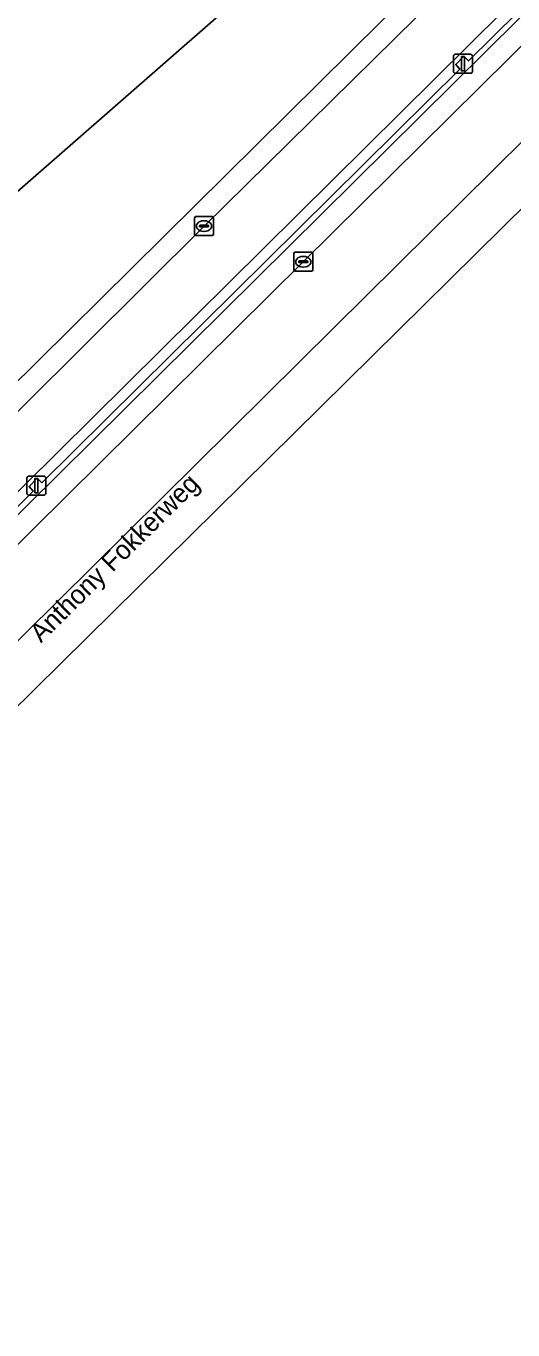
# Model space of a CAD drawing. Extents: x 157320 to 158835, y 386650 to 388491.
# Drawn here: x 158165.7 to 158191.3, y 386650.4 to 386718.9 of the extents above; entities that cross this region are included whole.
import ezdxf

# ---------------------------------------------------------------- set-up
doc = ezdxf.new("R2010")
doc.units = 0
for name, color, linetype in [('IMGEO_Berm_open', 7, 'Continuous'), ('IMGEO_Fietspad_gesloten', 7, 'Continuous'), ('IMGEO_Groenvoorziening', 7, 'Continuous'), ('IMGEO_Kolk', 7, 'Continuous'), ('IMGEO_Lichtmast', 7, 'Continuous'), ('IMGEO_Muur', 7, 'Continuous'), ('IMGEO_Openbare_ruimte_label', 7, 'Continuous'), ('IMGEO_Rijbaan_regionaal_gesloten', 7, 'Continuous'), ('IMGEO_Voetpad_open', 7, 'Continuous')]:
    doc.layers.add(name, color=color, linetype=linetype)

msp = doc.modelspace()

# ---------------------------------------------------------------- linework, layer by layer
at = {"layer": 'IMGEO_Berm_open'}
msp.add_lwpolyline([(158248.295, 386773.884), (158247.065, 386775.473), (158239.319, 386767.787), (158239.292, 386767.76), (158239.715, 386767.353), (158239.93, 386767.157), (158230.713, 386758.04), (158222.586, 386750), (158151.906, 386680.081), (158152.593, 386679.247), (158162.477, 386688.992), (158180.244, 386706.55), (158197.287, 386723.414), (158214.351, 386740.265), (158224.159, 386750), (158231.417, 386757.203), (158232.079, 386757.861)], close=True, dxfattribs=at)
for points in [[(158221.341, 386750), (158147.552, 386676.997)], [(158147.899, 386676.576), (158166.051, 386694.498), (158165.831, 386694.748), (158166.252, 386695.177), (158166.505, 386694.938), (158188.48, 386716.669), (158188.255, 386716.916), (158188.683, 386717.348), (158188.935, 386717.101), (158210.909, 386738.797)]]:
    msp.add_lwpolyline(points, dxfattribs=at)
at = {"layer": 'IMGEO_Fietspad_gesloten'}
for points in [[(158147.552, 386676.997), (158221.341, 386750)], [(158192.844, 386725.961), (158175.027, 386708.422), (158159.233, 386692.731)]]:
    msp.add_lwpolyline(points, dxfattribs=at)
at = {"layer": 'IMGEO_Groenvoorziening'}
msp.add_lwpolyline([(158143.788, 386712.419), (158110.927, 386750), (158100.208, 386762.259), (158088.168, 386773.331), (158079.658, 386780.854), (158080.097, 386780.325), (158087.167, 386772.183), (158106.154, 386750), (158142.777, 386707.541), (158156.079, 386702.735), (158156.923, 386701.791), (158157.948, 386703.907), (158210.728, 386750), (158225.895, 386763.769), (158231.903, 386769.223), (158238.792, 386774.559), (158235.862, 386778.219), (158234.951, 386779.484), (158180.072, 386842.575), (158181.714, 386843.44), (158178.328, 386847.485), (158175.433, 386850.883), (158297.408, 386910.666)], dxfattribs=at)
msp.add_lwpolyline([(158161.253, 386697.455), (158164.096, 386700.402), (158164.686, 386699.745), (158215.506, 386750), (158227.5, 386761.861), (158245.735, 386779.893), (158243.341, 386778.007), (158239.142, 386774.83), (158238.792, 386774.559), (158231.903, 386769.223), (158225.895, 386763.769), (158210.728, 386750), (158157.948, 386703.907), (158156.923, 386701.791)], close=True, dxfattribs=at)
at = {"layer": 'IMGEO_Kolk'}
for p, q in [((158174.599, 386708.923), (158175.451, 386708.923)), ((158174.524, 386707.997), (158174.524, 386708.849)), ((158174.783, 386708.417), (158174.783, 386708.429)), ((158175.221, 386708.38), (158174.823, 386708.38)), ((158174.826, 386708.466), (158175.224, 386708.466)), ((158175.012, 386708.703), (158175.037, 386708.703)), ((158175.267, 386708.429), (158175.267, 386708.417)), ((158175.525, 386708.849), (158175.525, 386707.997)), ((158175.451, 386707.923), (158174.599, 386707.923)), ((158175.035, 386708.143), (158175.01, 386708.143)), ((158179.743, 386706.125), (158179.743, 386706.977)), ((158179.818, 386707.051), (158180.67, 386707.051)), ((158180.744, 386706.977), (158180.744, 386706.125)), ((158180.002, 386706.545), (158180.002, 386706.557)), ((158180.44, 386706.508), (158180.042, 386706.508)), ((158180.045, 386706.594), (158180.443, 386706.594)), ((158180.254, 386706.271), (158180.229, 386706.271)), ((158180.231, 386706.831), (158180.256, 386706.831)), ((158180.486, 386706.557), (158180.486, 386706.545)), ((158180.67, 386706.051), (158179.818, 386706.051))]:
    msp.add_line(p, q, dxfattribs=at)
for points in [[(158174.599, 386708.923), (158175.451, 386708.923)], [(158174.524, 386707.997), (158174.524, 386708.849)], [(158175.525, 386708.849), (158175.525, 386707.997)], [(158175.451, 386707.923), (158174.599, 386707.923)], [(158179.743, 386706.125), (158179.743, 386706.977)], [(158179.818, 386707.051), (158180.67, 386707.051)], [(158180.744, 386706.977), (158180.744, 386706.125)], [(158180.67, 386706.051), (158179.818, 386706.051)]]:
    msp.add_lwpolyline(points, dxfattribs=at)
for centre, radius, start, end in [((158174.601, 386708.847), 0.0765, 91.55205, 178.44795), ((158174.601, 386708.847), 0.0765, 91.55205, 178.44795), ((158175.449, 386708.847), 0.0765, 1.55205, 88.44795), ((158175.449, 386708.847), 0.0765, 1.55205, 88.44795), ((158174.823, 386708.426), 0.0403, 85.87752, 175.75265), ((158174.82, 386708.416), 0.0366, 178.93798, 274.71019), ((158175.224, 386708.423), 0.043, 264.86636, 352.45326), ((158175.228, 386708.428), 0.0386, 1.73085, 96.63898), ((158174.601, 386707.999), 0.0765, 181.55205, 268.44795), ((158174.601, 386707.999), 0.0765, 181.55205, 268.44795), ((158175.449, 386707.999), 0.0765, 271.55205, 358.44795), ((158175.449, 386707.999), 0.0765, 271.55205, 358.44795), ((158179.82, 386706.975), 0.0765, 91.55205, 178.44795), ((158179.82, 386706.975), 0.0765, 91.55205, 178.44795), ((158180.668, 386706.975), 0.0765, 1.55205, 88.44795), ((158180.668, 386706.975), 0.0765, 1.55205, 88.44795), ((158180.042, 386706.554), 0.0403, 85.87752, 175.75265), ((158180.039, 386706.544), 0.0366, 178.93798, 274.71019), ((158180.443, 386706.551), 0.043, 264.86636, 352.45326), ((158180.447, 386706.556), 0.0386, 1.73085, 96.63898), ((158179.82, 386706.127), 0.0765, 181.55205, 268.44795), ((158179.82, 386706.127), 0.0765, 181.55205, 268.44795), ((158180.668, 386706.127), 0.0765, 271.55205, 358.44795), ((158180.668, 386706.127), 0.0765, 271.55205, 358.44795)]:
    msp.add_arc(centre, radius, start, end, dxfattribs=at)
for centre, major_axis, ratio, start_param, end_param in [((158175.011, 386708.423), (-0.387, 0.002), 0.722429, 4.712389, 7.853982), ((158175.036, 386708.423), (-0.39, 0.002), 0.717154, 1.570796, 4.712389), ((158180.23, 386706.551), (-0.387, 0.002), 0.722429, 4.712389, 7.853982), ((158180.255, 386706.551), (-0.39, 0.002), 0.717154, 1.570796, 4.712389)]:
    msp.add_ellipse(centre, major_axis=major_axis, ratio=ratio, start_param=start_param, end_param=end_param, dxfattribs=at)
at = {"layer": 'IMGEO_Lichtmast'}
for p, q in [((158188.139, 386716.552), (158188.139, 386717.352)), ((158188.139, 386717.352), (158188.139, 386716.552)), ((158188.239, 386717.452), (158189.029, 386717.452)), ((158189.029, 386717.452), (158188.239, 386717.452)), ((158189.129, 386717.352), (158189.129, 386716.552)), ((158189.129, 386716.552), (158189.129, 386717.352)), ((158189.029, 386716.452), (158188.239, 386716.452)), ((158188.239, 386716.452), (158189.029, 386716.452)), ((158165.816, 386695.289), (158166.606, 386695.289)), ((158166.606, 386695.289), (158165.816, 386695.289)), ((158165.716, 386694.389), (158165.716, 386695.189)), ((158165.716, 386695.189), (158165.716, 386694.389)), ((158166.706, 386695.189), (158166.706, 386694.389)), ((158166.706, 386694.389), (158166.706, 386695.189)), ((158166.606, 386694.289), (158165.816, 386694.289)), ((158165.816, 386694.289), (158166.606, 386694.289))]:
    msp.add_line(p, q, dxfattribs=at)
for points in [[(158188.559, 386717.327), (158188.709, 386717.327), (158188.709, 386716.577), (158188.559, 386716.577), (158188.559, 386717.327)], [(158166.136, 386695.164), (158166.286, 386695.164), (158166.286, 386694.414), (158166.136, 386694.414), (158166.136, 386695.164)]]:
    msp.add_lwpolyline(points, dxfattribs=at)
for centre, start, end in [((158188.239, 386717.352), 90, 180), ((158188.239, 386717.352), 90, 180), ((158189.029, 386717.352), 0, 90), ((158189.029, 386717.352), 360, 90), ((158188.239, 386716.552), 180, 270), ((158188.239, 386716.552), 180, 270), ((158189.029, 386716.552), 270, 0), ((158189.029, 386716.552), 270, 0), ((158165.816, 386695.189), 90, 180), ((158165.816, 386695.189), 90, 180), ((158166.606, 386695.189), 0, 90), ((158166.606, 386695.189), 360, 90), ((158165.816, 386694.389), 180, 270), ((158165.816, 386694.389), 180, 270), ((158166.606, 386694.389), 270, 0), ((158166.606, 386694.389), 270, 0)]:
    msp.add_arc(centre, 0.1, start, end, dxfattribs=at)
at = {"layer": 'IMGEO_Muur'}
for points in [[(158151.906, 386680.081), (158222.586, 386750)], [(158210.909, 386738.797), (158188.935, 386717.101), (158188.683, 386717.348), (158188.255, 386716.916), (158188.48, 386716.669), (158166.505, 386694.938), (158166.252, 386695.177), (158165.831, 386694.748), (158166.051, 386694.498), (158147.899, 386676.576)]]:
    msp.add_lwpolyline(points, dxfattribs=at)
at = {"layer": 'IMGEO_Rijbaan_regionaal_gesloten'}
msp.add_lwpolyline([(158130.556, 386652.21), (158132.002, 386650.439), (158312.159, 386828.179), (158348.917, 386864.83), (158347.338, 386866.652), (158335.714, 386855.078), (158320.475, 386840.246), (158286.694, 386806.822), (158261.924, 386782.315), (158241.47, 386762.076), (158200.321, 386721.363), (158181.844, 386703.082), (158161.945, 386683.393), (158151.056, 386672.76)], close=True, dxfattribs=at)
msp.add_lwpolyline([(158197.287, 386723.414), (158180.244, 386706.55), (158162.477, 386688.992), (158152.593, 386679.247), (158150.468, 386677.147), (158148.797, 386675.489), (158148.559, 386675.253), (158145.238, 386671.959), (158144.169, 386670.899), (158139.819, 386666.585), (158138.75, 386665.525), (158137.67, 386664.454), (158136.984, 386663.775), (158135.914, 386662.715), (158131.21, 386658.056), (158130.14, 386656.996), (158128.21, 386655.084), (158130.556, 386652.21), (158151.056, 386672.76), (158161.945, 386683.393), (158181.844, 386703.082), (158200.321, 386721.363)], dxfattribs=at)
at = {"layer": 'IMGEO_Voetpad_open'}
for points in [[(158288.523, 386822.659), (158245.735, 386779.893), (158227.5, 386761.861), (158215.506, 386750), (158164.686, 386699.745), (158163.326, 386698.355), (158162.757, 386698.112), (158144.912, 386680.578), (158144.711, 386680.38), (158138.925, 386674.659), (158136.676, 386672.435), (158124.153, 386660.054), (158125.081, 386658.917)], [(158125.081, 386658.917), (158126.998, 386660.812), (158128.07, 386661.871), (158132.768, 386666.514), (158133.839, 386667.573), (158135.611, 386669.325), (158135.683, 386669.396), (158136.681, 386670.385), (158141.033, 386674.697), (158142.102, 386675.756), (158145.425, 386679.048), (158145.663, 386679.284), (158159.233, 386692.731), (158175.027, 386708.422), (158192.844, 386725.961), (158209.913, 386742.846), (158217.135, 386750), (158228.231, 386760.992), (158246.514, 386779.103), (158289.48, 386822.026)]]:
    msp.add_lwpolyline(points, dxfattribs=at)

# ---------------------------------------------------------------- texts
at = {"layer": 'IMGEO_Openbare_ruimte_label'}
msp.add_text('Anthony Fokkerweg', height=1, rotation=44.67584, dxfattribs=at).set_placement((158166.455, 386686.492))

doc.saveas('drawing.dxf')
